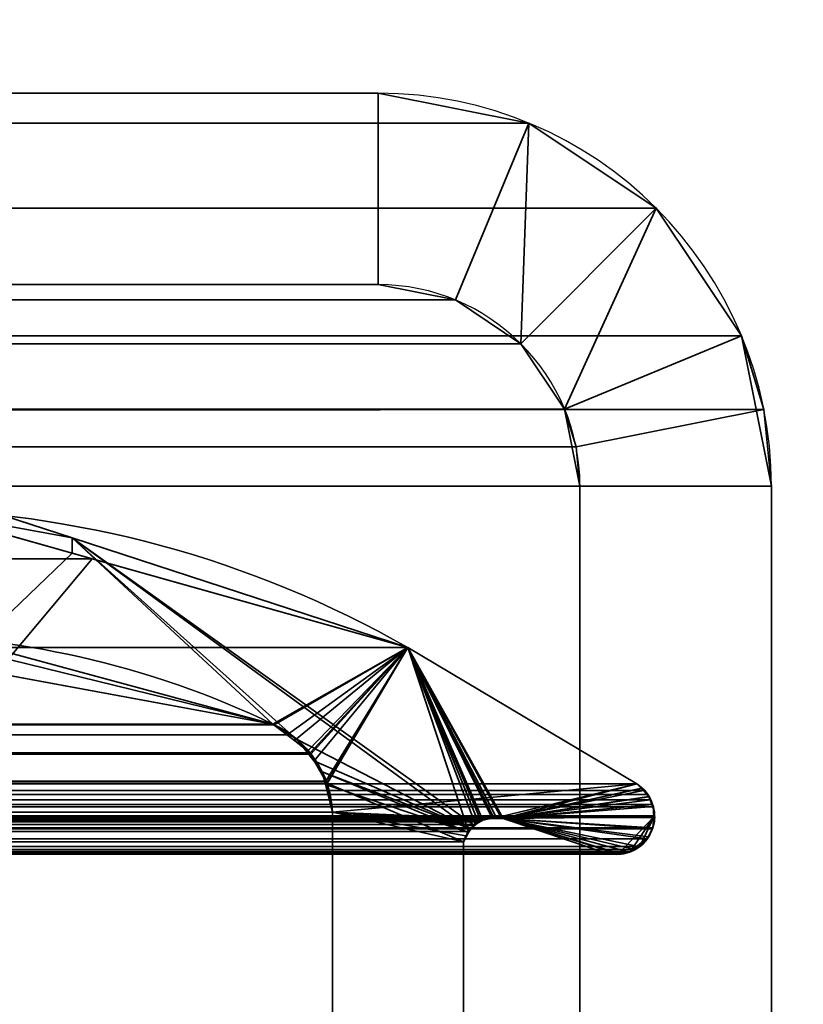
# Model space of a CAD drawing. Header units: millimetres. Extents: x -603 to 3703, y -120 to 193.
# Tile 257 of 656: x 408 to 414, y 10 to 18. Entities that reach past the tile are written whole.
import ezdxf

# ---------------------------------------------------------------- set-up
doc = ezdxf.new("R2010")
doc.units = ezdxf.units.MM
doc.layers.add('151', color=7, linetype='Continuous', true_color=0xffffff)

# ---------------------------------------------------------------- blocks, each defined once
blk = doc.blocks.new('UG_SURFACE_001')
at = {"layer": '151', "color": 252, "linetype": 'Continuous', "lineweight": 35}
for points in [[(602.5, -35, 2213.0001), (602.5, 174.4, 2213.0001), (-602.5, 174.4, 2213.0001), (-602.5, -35, 2213.0001)], [(-452.5, -35, 2063), (-452.5, 174.4, 2063), (452.5, 174.4, 2063), (452.5, -35, 2063)]]:
    blk.add_3dface(points, dxfattribs=at)
blk = doc.blocks.new('UG_SURFACE_012')
at = {"layer": '151', "color": 252, "linetype": 'Continuous', "lineweight": 35}
for points in [[(410.92, 17.5, 2019.4199), (-410.92, 17.5, 2019.4199), (-412.0987, 17.2655, 2020.5986), (412.0987, 17.2655, 2020.5986)], [(-410.92, 17.5, 2019.4199), (410.92, 17.5, 2019.4199), (402.61, 17.5, 2011.1101), (-402.61, 17.5, 2011.1101)], [(410.92, 16, 2019.4199), (402.61, 16, 2011.1101), (402.61, 17.5, 2011.1101), (410.92, 17.5, 2019.4199)], [(410.92, 17.5, 2019.4199), (412.0987, 17.2655, 2020.5986), (411.5247, 15.8797, 2020.0245), (410.92, 16, 2019.4199)], [(412.0987, 17.2655, 2020.5986), (-412.0987, 17.2655, 2020.5986), (-413.0979, 16.5979, 2021.5979), (413.0979, 16.5979, 2021.5979)], [(412.0987, 17.2655, 2020.5986), (413.0979, 16.5979, 2021.5979), (412.0372, 15.5372, 2020.5371), (411.5247, 15.8797, 2020.0245)], [(413.0979, 16.5979, 2021.5979), (-413.0979, 16.5979, 2021.5979), (-413.7655, 15.5987, 2022.2654), (413.7655, 15.5987, 2022.2654)], [(412.3797, 15.0246, 2020.8797), (412.0372, 15.5372, 2020.5371), (413.0979, 16.5979, 2021.5979), (413.7655, 15.5987, 2022.2654)], [(411.5247, 15.8797, 2020.0245), (-411.5247, 15.8797, 2020.0245), (-410.92, 16, 2019.4199), (410.92, 16, 2019.4199)], [(-410.92, 16, 2019.4199), (-402.61, 16, 2011.1101), (402.61, 16, 2011.1101), (410.92, 16, 2019.4199)], [(412.0372, 15.5372, 2020.5371), (-412.0372, 15.5372, 2020.5371), (-411.5247, 15.8797, 2020.0245), (411.5247, 15.8797, 2020.0245)], [(413.9408, 15.0209, 2022.4409), (413.7655, 15.5987, 2022.2654), (-413.7655, 15.5987, 2022.2654), (-413.9408, 15.0209, 2022.4409)], [(412.4697, 14.7282, 2020.9696), (412.3797, 15.0246, 2020.8797), (413.7655, 15.5987, 2022.2654), (413.9408, 15.0209, 2022.4409)], [(412.3797, 15.0246, 2020.8797), (-412.3797, 15.0246, 2020.8797), (-412.0372, 15.5372, 2020.5371), (412.0372, 15.5372, 2020.5371)], [(-414, 14.42, 2022.5), (414, 14.42, 2022.5), (413.9408, 15.0209, 2022.4409)], [(-413.9408, 15.0209, 2022.4409), (-414, 14.42, 2022.5), (413.9408, 15.0209, 2022.4409)], [(-412.4697, 14.7282, 2020.9696), (-412.3797, 15.0246, 2020.8797), (412.3797, 15.0246, 2020.8797), (412.4697, 14.7282, 2020.9696)], [(412.5, 14.42, 2020.9999), (412.4697, 14.7282, 2020.9696), (413.9408, 15.0209, 2022.4409), (414, 14.42, 2022.5)], [(412.5, 14.42, 2020.9999), (-412.5, 14.42, 2020.9999), (-412.4697, 14.7282, 2020.9696)], [(412.4697, 14.7282, 2020.9696), (412.5, 14.42, 2020.9999), (-412.4697, 14.7282, 2020.9696)], [(-414, -46.92, 2022.5), (414, -46.92, 2022.5), (414, 14.42, 2022.5), (-414, 14.42, 2022.5)], [(-412.5, -46.92, 2020.9999), (-412.5, 14.42, 2020.9999), (412.5, 14.42, 2020.9999), (412.5, -46.92, 2020.9999)], [(414, 14.42, 2022.5), (414, -46.92, 2022.5), (412.5, -46.92, 2020.9999), (412.5, 14.42, 2020.9999)]]:
    blk.add_3dface(points, dxfattribs=at)
blk = doc.blocks.new('UG_SURFACE_013')
at = {"layer": '151', "color": 252, "linetype": 'Continuous', "lineweight": 35}
for points in [[(410.92, 17.5, 2019.4199), (410.92, 17.5, -7), (402.61, 17.5, -7), (402.61, 17.5, 2011.1101)], [(410.92, 16, -7), (402.61, 16, -7), (402.61, 17.5, -7), (410.92, 17.5, -7)], [(410.92, 17.5, 2019.4199), (402.61, 17.5, 2011.1101), (402.61, 16, 2011.1101), (410.92, 16, 2019.4199)], [(412.0987, 17.2655, 2020.5986), (412.0987, 17.2655, -7), (410.92, 17.5, -7), (410.92, 17.5, 2019.4199)], [(410.92, 17.5, -7), (412.0987, 17.2655, -7), (411.5247, 15.8797, -7), (410.92, 16, -7)], [(410.92, 16, 2019.4199), (411.5247, 15.8797, 2020.0245), (412.0987, 17.2655, 2020.5986), (410.92, 17.5, 2019.4199)], [(412.0987, 17.2655, -7), (413.0979, 16.5979, -7), (412.0372, 15.5372, -7), (411.5247, 15.8797, -7)], [(411.5247, 15.8797, 2020.0245), (412.0372, 15.5372, 2020.5371), (412.0987, 17.2655, 2020.5986)], [(413.0979, 16.5979, 2021.5979), (412.0987, 17.2655, 2020.5986), (412.0372, 15.5372, 2020.5371), (412.3797, 15.0246, 2020.8797)], [(413.0979, 16.5979, 2021.5979), (413.0979, 16.5979, -7), (412.0987, 17.2655, -7), (412.0987, 17.2655, 2020.5986)], [(412.3797, 15.0246, -7), (412.0372, 15.5372, -7), (413.0979, 16.5979, -7), (413.7655, 15.5987, -7)], [(412.3797, 15.0246, 2020.8797), (413.7655, 15.5987, 2022.2654), (413.0979, 16.5979, 2021.5979)], [(413.7655, 15.5987, 2022.2654), (413.7655, 15.5987, -7), (413.0979, 16.5979, -7), (413.0979, 16.5979, 2021.5979)], [(410.92, 16, 2019.4199), (402.61, 16, 2011.1101), (402.61, 16, -7), (410.92, 16, -7)], [(410.92, 16, 2019.4199), (410.92, 16, -7), (411.5247, 15.8797, -7), (411.5247, 15.8797, 2020.0245)], [(411.5247, 15.8797, 2020.0245), (411.5247, 15.8797, -7), (412.0372, 15.5372, -7), (412.0372, 15.5372, 2020.5371)], [(412.5, 14.42, -7), (412.3797, 15.0246, -7), (413.7655, 15.5987, -7), (414, 14.42, -7)], [(413.9408, 15.0209, 2022.4409), (413.7655, 15.5987, 2022.2654), (412.3797, 15.0246, 2020.8797), (412.4697, 14.7282, 2020.9696)], [(414, 14.42, -7), (413.7655, 15.5987, -7), (413.7655, 15.5987, 2022.2654)], [(413.7655, 15.5987, 2022.2654), (413.9408, 15.0209, 2022.4409), (414, 14.42, -7)], [(412.0372, 15.5372, 2020.5371), (412.0372, 15.5372, -7), (412.3797, 15.0246, -7), (412.3797, 15.0246, 2020.8797)], [(412.5, 14.42, -7), (412.4697, 14.7282, 2020.9696), (412.3797, 15.0246, 2020.8797)], [(412.3797, 15.0246, 2020.8797), (412.3797, 15.0246, -7), (412.5, 14.42, -7)], [(414, 14.42, 2022.5), (413.9408, 15.0209, 2022.4409), (412.4697, 14.7282, 2020.9696), (412.5, 14.42, 2020.9999)], [(413.9408, 15.0209, 2022.4409), (414, 14.42, 2022.5), (414, 14.42, -7)], [(412.5, 14.42, -7), (412.5, 14.42, 2020.9999), (412.4697, 14.7282, 2020.9696)], [(412.5, -46.92, 2020.9999), (412.5, 14.42, 2020.9999), (412.5, 14.42, -7), (412.5, -46.92, -7)], [(414, 14.42, -7), (414, -46.92, -7), (412.5, -46.92, -7), (412.5, 14.42, -7)], [(412.5, 14.42, 2020.9999), (412.5, -46.92, 2020.9999), (414, -46.92, 2022.5), (414, 14.42, 2022.5)], [(414, -46.92, 2022.5), (414, -46.92, -7), (414, 14.42, -7), (414, 14.42, 2022.5)]]:
    blk.add_3dface(points, dxfattribs=at)
blk = doc.blocks.new('UG_SURFACE_067')
at = {"layer": '151', "color": 7, "linetype": 'Continuous', "lineweight": 35}
for points in [[(-407.308, 14.2393, 2015.8079), (-408.6801, 13.8524, 2017.1802), (408.6801, 13.8524, 2017.1802)], [(-407.308, 14.2393, 2015.8079), (408.6801, 13.8524, 2017.1802), (407.308, 14.2393, 2015.8079)], [(407.308, 14.2393, 2015.8079), (408.6801, 13.8524, 2017.1802), (407.9286, 12.9555, 2016.4285)], [(408.6801, 13.8524, 2017.1802), (-408.6801, 13.8524, 2017.1802), (-411.152, 13.1555, 2019.6519), (411.152, 13.1555, 2019.6519)], [(408.6801, 13.8524, 2017.1802), (411.152, 13.1555, 2019.6519), (410.095, 12.5565, 2018.595), (407.9286, 12.9555, 2016.4285)], [(412.9445, 12.0875, 2021.4446), (411.152, 13.1555, 2019.6519), (-411.152, 13.1555, 2019.6519), (-412.9445, 12.0875, 2021.4446)], [(411.152, 13.1555, 2019.6519), (410.105, 12.552, 2018.605), (410.095, 12.5565, 2018.595)], [(410.2073, 12.4721, 2018.7073), (410.105, 12.552, 2018.605), (411.152, 13.1555, 2019.6519)], [(411.152, 13.1555, 2019.6519), (410.386, 12.3326, 2018.8861), (410.2073, 12.4721, 2018.7073)], [(410.3926, 12.3208, 2018.8925), (410.386, 12.3326, 2018.8861), (411.152, 13.1555, 2019.6519)], [(410.5107, 12.1085, 2019.0108), (410.3926, 12.3208, 2018.8925), (411.152, 13.1555, 2019.6519)], [(410.5184, 12.0946, 2019.0184), (410.5107, 12.1085, 2019.0108), (411.152, 13.1555, 2019.6519)], [(411.152, 13.1555, 2019.6519), (411.6259, 11.7145, 2020.1259), (411.5888, 11.6334, 2020.0887), (410.5184, 12.0946, 2019.0184)], [(411.8996, 11.8171, 2020.3996), (411.152, 13.1555, 2019.6519), (412.9445, 12.0875, 2021.4446), (412.9978, 12.0368, 2021.4977)], [(411.152, 13.1555, 2019.6519), (411.7042, 11.7898, 2020.2043), (411.6832, 11.7696, 2020.1831)], [(411.152, 13.1555, 2019.6519), (411.8137, 11.8195, 2020.3137), (411.7388, 11.8035, 2020.2389)], [(411.152, 13.1555, 2019.6519), (411.7226, 11.8, 2020.2227), (411.7042, 11.7898, 2020.2043)], [(411.152, 13.1555, 2019.6519), (411.8439, 11.826, 2020.344), (411.8137, 11.8195, 2020.3137)], [(411.152, 13.1555, 2019.6519), (411.8996, 11.8171, 2020.3996), (411.8856, 11.8193, 2020.3855)], [(411.7388, 11.8035, 2020.2389), (411.7226, 11.8, 2020.2227), (411.152, 13.1555, 2019.6519)], [(411.8856, 11.8193, 2020.3855), (411.8439, 11.826, 2020.344), (411.152, 13.1555, 2019.6519)], [(411.6832, 11.7696, 2020.1831), (411.6261, 11.7148, 2020.1261), (411.6259, 11.7145, 2020.1259), (411.152, 13.1555, 2019.6519)], [(407.9286, 12.9555, 2016.4285), (410.095, 12.5565, 2018.595), (-410.095, 12.5565, 2018.595)], [(-410.2077, 12.4722, 2018.7078), (-410.095, 12.5565, 2018.595), (410.095, 12.5565, 2018.595)], [(410.095, 12.5565, 2018.595), (410.105, 12.552, 2018.605), (-410.2077, 12.4722, 2018.7078)], [(410.105, 12.552, 2018.605), (410.2073, 12.4721, 2018.7073), (-410.2077, 12.4722, 2018.7078)], [(410.386, 12.3326, 2018.8861), (-410.3725, 12.3488, 2018.8725), (-410.2077, 12.4722, 2018.7078)], [(-410.2077, 12.4722, 2018.7078), (410.2073, 12.4721, 2018.7073), (410.386, 12.3326, 2018.8861)], [(410.386, 12.3326, 2018.8861), (-410.3901, 12.318, 2018.8901), (-410.3725, 12.3488, 2018.8725)], [(410.5107, 12.1085, 2019.0108), (-410.5101, 12.1078, 2019.0101), (-410.3901, 12.318, 2018.8901)], [(410.386, 12.3326, 2018.8861), (410.3926, 12.3208, 2018.8925), (-410.3901, 12.318, 2018.8901)], [(-410.3901, 12.318, 2018.8901), (410.3926, 12.3208, 2018.8925), (410.5107, 12.1085, 2019.0108)], [(413.0326, 12.0036, 2021.5325), (412.9978, 12.0368, 2021.4977), (-412.9978, 12.0368, 2021.4977), (-413.0326, 12.0036, 2021.5325)], [(412.9445, 12.0875, 2021.4446), (-412.9445, 12.0875, 2021.4446), (-412.9978, 12.0368, 2021.4977), (412.9978, 12.0368, 2021.4977)], [(410.5184, 12.0946, 2019.0184), (-410.5615, 11.8663, 2019.0616), (-410.5196, 12.0912, 2019.0196)], [(410.5184, 12.0946, 2019.0184), (410.5615, 11.8663, 2019.0616), (-410.5615, 11.8663, 2019.0616)], [(410.5184, 12.0946, 2019.0184), (-410.5196, 12.0912, 2019.0196), (-410.5101, 12.1078, 2019.0101)], [(-410.5101, 12.1078, 2019.0101), (410.5107, 12.1085, 2019.0108), (410.5184, 12.0946, 2019.0184)], [(410.5615, 11.8663, 2019.0616), (410.5184, 12.0946, 2019.0184), (411.5888, 11.6334, 2020.0887)], [(411.8996, 11.8171, 2020.3996), (412.9978, 12.0368, 2021.4977), (413.0326, 12.0036, 2021.5325), (413.0506, 11.9642, 2021.5507)], [(413.0506, 11.9642, 2021.5507), (-413.0506, 11.9642, 2021.5507), (-413.0682, 11.9257, 2021.5683), (413.0682, 11.9257, 2021.5683)], [(-413.0326, 12.0036, 2021.5325), (-413.0506, 11.9642, 2021.5507), (413.0506, 11.9642, 2021.5507)], [(-413.0326, 12.0036, 2021.5325), (413.0506, 11.9642, 2021.5507), (413.0326, 12.0036, 2021.5325)], [(413.0506, 11.9642, 2021.5507), (413.0682, 11.9257, 2021.5683), (411.8996, 11.8171, 2020.3996)], [(-413.0839, 11.838, 2021.5838), (413.0839, 11.838, 2021.5838), (413.0758, 11.9091, 2021.5757)], [(-413.0758, 11.9091, 2021.5757), (-413.0839, 11.838, 2021.5838), (413.0758, 11.9091, 2021.5757)], [(413.0758, 11.9091, 2021.5757), (413.0682, 11.9257, 2021.5683), (-413.0682, 11.9257, 2021.5683), (-413.0758, 11.9091, 2021.5757)], [(413.0682, 11.9257, 2021.5683), (413.0758, 11.9091, 2021.5757), (413.0839, 11.838, 2021.5838), (411.8996, 11.8171, 2020.3996)], [(413.0839, 11.838, 2021.5838), (-413.0839, 11.838, 2021.5838), (-413.0854, 11.8249, 2021.5855)], [(413.0854, 11.8249, 2021.5855), (413.0839, 11.838, 2021.5838), (-413.0854, 11.8249, 2021.5855)], [(-413.0854, 11.8249, 2021.5855), (-413.072, 11.7445, 2021.5719), (413.072, 11.7445, 2021.5719), (413.0854, 11.8249, 2021.5855)], [(411.8996, 11.8171, 2020.3996), (412.6971, 11.5484, 2021.1971), (-412.6971, 11.5484, 2021.1971), (-411.8996, 11.8171, 2020.3996)], [(411.8996, 11.8171, 2020.3996), (-411.8996, 11.8171, 2020.3996), (-411.8857, 11.8169, 2020.3857)], [(411.8439, 11.826, 2020.344), (-411.8857, 11.8169, 2020.3857), (-411.8131, 11.8159, 2020.313)], [(411.8439, 11.826, 2020.344), (411.8856, 11.8193, 2020.3855), (-411.8857, 11.8169, 2020.3857)], [(-411.8857, 11.8169, 2020.3857), (411.8856, 11.8193, 2020.3855), (411.8996, 11.8171, 2020.3996)], [(-411.8131, 11.8159, 2020.313), (411.8137, 11.8195, 2020.3137), (411.8439, 11.826, 2020.344)], [(411.8137, 11.8195, 2020.3137), (-411.8131, 11.8159, 2020.313), (-411.76, 11.8152, 2020.2601)], [(-411.76, 11.8152, 2020.2601), (411.7388, 11.8035, 2020.2389), (411.8137, 11.8195, 2020.3137)], [(-411.76, 11.8152, 2020.2601), (-411.7396, 11.8032, 2020.2396), (411.7388, 11.8035, 2020.2389)], [(-410.5615, 6.7187, 2019.0616), (-410.5615, 11.8663, 2019.0616), (410.5615, 11.8663, 2019.0616), (410.5615, 6.7187, 2019.0616)], [(410.5615, 6.7187, 2019.0616), (410.5615, 11.8663, 2019.0616), (411.5888, 11.6334, 2020.0887), (411.5888, 7.3541, 2020.0887)], [(411.8996, 11.8171, 2020.3996), (413.0839, 11.838, 2021.5838), (413.0854, 11.8249, 2021.5855), (413.072, 11.7445, 2021.5719)], [(411.8996, 11.8171, 2020.3996), (412.8788, 11.5549, 2021.3788), (412.7904, 11.543, 2021.2903)], [(411.8996, 11.8171, 2020.3996), (412.9589, 11.5964, 2021.4589), (412.9325, 11.573, 2021.4326)], [(412.9325, 11.573, 2021.4326), (412.9017, 11.558, 2021.4016), (412.8788, 11.5549, 2021.3788), (411.8996, 11.8171, 2020.3996)], [(411.8996, 11.8171, 2020.3996), (413.0278, 11.6576, 2021.5278), (412.9589, 11.5964, 2021.4589)], [(413.072, 11.7445, 2021.5719), (413.0677, 11.736, 2021.5676), (411.8996, 11.8171, 2020.3996)], [(413.0677, 11.736, 2021.5676), (413.0287, 11.6585, 2021.5287), (413.0278, 11.6576, 2021.5278), (411.8996, 11.8171, 2020.3996)], [(412.7904, 11.543, 2021.2903), (412.7478, 11.5372, 2021.2479), (412.6971, 11.5484, 2021.1971), (411.8996, 11.8171, 2020.3996)], [(413.072, 11.7445, 2021.5719), (-413.072, 11.7445, 2021.5719), (-413.0677, 11.736, 2021.5676), (413.0677, 11.736, 2021.5676)], [(413.0287, 11.6585, 2021.5287), (-413.0677, 11.736, 2021.5676), (-413.0287, 11.6585, 2021.5287)], [(413.0287, 11.6585, 2021.5287), (413.0677, 11.736, 2021.5676), (-413.0677, 11.736, 2021.5676)], [(411.7226, 11.8, 2020.2227), (411.7388, 11.8035, 2020.2389), (-411.7396, 11.8032, 2020.2396)], [(411.7042, 11.7898, 2020.2043), (-411.7396, 11.8032, 2020.2396), (-411.6823, 11.7697, 2020.1824)], [(411.7042, 11.7898, 2020.2043), (411.7226, 11.8, 2020.2227), (-411.7396, 11.8032, 2020.2396)], [(-411.6823, 11.7697, 2020.1824), (411.6832, 11.7696, 2020.1831), (411.7042, 11.7898, 2020.2043)], [(411.6832, 11.7696, 2020.1831), (-411.6823, 11.7697, 2020.1824), (-411.6634, 11.7586, 2020.1633)], [(-411.6634, 11.7586, 2020.1633), (411.6261, 11.7148, 2020.1261), (411.6832, 11.7696, 2020.1831)], [(-411.6634, 11.7586, 2020.1633), (-411.6286, 11.7112, 2020.1285), (411.6261, 11.7148, 2020.1261)], [(-413.0287, 11.6585, 2021.5287), (-413.0278, 11.6576, 2021.5278), (413.0278, 11.6576, 2021.5278), (413.0287, 11.6585, 2021.5287)], [(413.0278, 11.6576, 2021.5278), (-413.0278, 11.6576, 2021.5278), (-412.9589, 11.5964, 2021.4589), (412.9589, 11.5964, 2021.4589)], [(411.6259, 11.7145, 2020.1259), (411.6261, 11.7148, 2020.1261), (-411.6286, 11.7112, 2020.1285)], [(411.6259, 11.7145, 2020.1259), (-411.6286, 11.7112, 2020.1285), (-411.6071, 11.6819, 2020.107)], [(-411.6071, 11.6819, 2020.107), (411.5888, 11.6334, 2020.0887), (411.6259, 11.7145, 2020.1259)], [(-411.6071, 11.6819, 2020.107), (-411.5888, 11.6334, 2020.0887), (411.5888, 11.6334, 2020.0887)], [(412.9589, 11.5964, 2021.4589), (-412.9589, 11.5964, 2021.4589), (-412.9325, 11.573, 2021.4326)], [(412.9325, 11.573, 2021.4326), (412.9589, 11.5964, 2021.4589), (-412.9325, 11.573, 2021.4326)], [(412.9325, 11.573, 2021.4326), (-412.9325, 11.573, 2021.4326), (-412.9017, 11.558, 2021.4016)], [(412.9017, 11.558, 2021.4016), (412.9325, 11.573, 2021.4326), (-412.9017, 11.558, 2021.4016)], [(411.5888, 7.3541, 2020.0887), (411.5888, 11.6334, 2020.0887), (-411.5888, 11.6334, 2020.0887), (-411.5888, 7.3541, 2020.0887)], [(-412.9017, 11.558, 2021.4016), (-412.8788, 11.5549, 2021.3788), (412.8788, 11.5549, 2021.3788), (412.9017, 11.558, 2021.4016)], [(412.8788, 11.5549, 2021.3788), (-412.8788, 11.5549, 2021.3788), (-412.7904, 11.543, 2021.2903), (412.7904, 11.543, 2021.2903)], [(412.7478, 11.5372, 2021.2479), (-412.7904, 11.543, 2021.2903), (-412.7478, 11.5372, 2021.2479)], [(412.7478, 11.5372, 2021.2479), (412.7904, 11.543, 2021.2903), (-412.7904, 11.543, 2021.2903)], [(-412.7478, 11.5372, 2021.2479), (412.6971, 11.5484, 2021.1971), (412.7478, 11.5372, 2021.2479)], [(-412.7478, 11.5372, 2021.2479), (-412.6971, 11.5484, 2021.1971), (412.6971, 11.5484, 2021.1971)]]:
    blk.add_3dface(points, dxfattribs=at)
blk = doc.blocks.new('UG_SURFACE_068')
at = {"layer": '151', "color": 7, "linetype": 'Continuous', "lineweight": 35}
for points in [[(407.308, 14.2393, 2015.8079), (408.5217, 14.0154, -7), (407.9852, 14.1908, -7)], [(407.308, 14.2393, 2015.8079), (408.522, 13.897, 2017.0221), (408.5217, 14.0154, -7)], [(408.522, 13.897, 2017.0221), (407.308, 14.2393, 2015.8079), (407.7783, 13.1825, 2016.2783)], [(407.9852, 14.1908, -7), (408.5217, 14.0154, -7), (410.095, 12.5565, -7), (407.7613, 13.1281, -7)], [(411.152, 13.1555, -7), (408.5217, 14.0154, -7), (408.522, 13.897, 2017.0221)], [(408.5217, 14.0154, -7), (411.6424, 11.7364, -7), (410.2862, 12.4353, -7), (410.2708, 12.4451, -7)], [(410.2708, 12.4451, -7), (410.095, 12.5565, -7), (408.5217, 14.0154, -7)], [(408.5217, 14.0154, -7), (411.152, 13.1555, -7), (411.7234, 11.8004, -7), (411.6743, 11.7616, -7)], [(411.6743, 11.7616, -7), (411.6424, 11.7364, -7), (408.5217, 14.0154, -7)], [(407.7783, 13.1825, 2016.2783), (410.095, 12.5565, 2018.595), (411.152, 13.1555, 2019.6519), (408.522, 13.897, 2017.0221)], [(408.522, 13.897, 2017.0221), (411.152, 13.1555, 2019.6519), (411.152, 13.1555, -7)], [(407.7783, 13.1825, 2016.2783), (407.7613, 13.1281, -7), (410.095, 12.5565, -7)], [(410.095, 12.5565, -7), (410.095, 12.5565, 2018.595), (407.7783, 13.1825, 2016.2783)], [(411.152, 13.1555, 2019.6519), (410.095, 12.5565, 2018.595), (410.2654, 12.429, 2018.7654)], [(410.2654, 12.429, 2018.7654), (410.3725, 12.3488, 2018.8725), (411.152, 13.1555, 2019.6519)], [(411.152, 13.1555, 2019.6519), (410.3725, 12.3488, 2018.8725), (410.4184, 12.2684, 2018.9185)], [(410.4184, 12.2684, 2018.9185), (410.5196, 12.0912, 2019.0196), (411.152, 13.1555, 2019.6519)], [(412.9445, 12.0875, 2021.4446), (411.152, 13.1555, 2019.6519), (410.5196, 12.0912, 2019.0196), (410.5206, 12.0858, 2019.0206)], [(412.9445, 12.0875, -7), (411.152, 13.1555, -7), (411.152, 13.1555, 2019.6519), (412.9445, 12.0875, 2021.4446)], [(411.8996, 11.8171, -7), (411.152, 13.1555, -7), (412.9445, 12.0875, -7)], [(411.152, 13.1555, -7), (411.823, 11.8261, -7), (411.8188, 11.825, -7)], [(411.8188, 11.825, -7), (411.7399, 11.8047, -7), (411.152, 13.1555, -7)], [(411.7399, 11.8047, -7), (411.7234, 11.8004, -7), (411.152, 13.1555, -7)], [(411.8996, 11.8171, -7), (411.823, 11.8261, -7), (411.152, 13.1555, -7)], [(410.2708, 12.4451, -7), (410.2654, 12.429, 2018.7654), (410.095, 12.5565, 2018.595)], [(410.095, 12.5565, 2018.595), (410.095, 12.5565, -7), (410.2708, 12.4451, -7)], [(410.2654, 12.429, 2018.7654), (410.2708, 12.4451, -7), (410.2862, 12.4353, -7)], [(410.2862, 12.4353, -7), (410.3725, 12.3488, 2018.8725), (410.2654, 12.429, 2018.7654)], [(410.4149, 12.2688, -7), (410.2862, 12.4353, -7), (411.6424, 11.7364, -7)], [(410.2862, 12.4353, -7), (410.4184, 12.2684, 2018.9185), (410.3725, 12.3488, 2018.8725)], [(410.2862, 12.4353, -7), (410.4149, 12.2688, -7), (410.4184, 12.2684, 2018.9185)], [(411.6424, 11.7364, -7), (410.4821, 12.1819, -7), (410.4149, 12.2688, -7)], [(410.4184, 12.2684, 2018.9185), (410.4149, 12.2688, -7), (410.4821, 12.1819, -7)], [(410.4821, 12.1819, -7), (410.5196, 12.0912, 2019.0196), (410.4184, 12.2684, 2018.9185)], [(410.4821, 12.1819, -7), (411.6424, 11.7364, -7), (411.6265, 11.7059, -7)], [(410.5071, 12.0825, -7), (410.4821, 12.1819, -7), (411.6265, 11.7059, -7)], [(410.5196, 12.0912, 2019.0196), (410.4821, 12.1819, -7), (410.5071, 12.0825, -7)], [(410.5071, 12.0825, -7), (410.5206, 12.0858, 2019.0206), (410.5196, 12.0912, 2019.0196)], [(410.5206, 12.0858, 2019.0206), (410.5071, 12.0825, -7), (410.5615, 11.8663, -7)], [(411.6265, 11.7059, -7), (411.5888, 11.6334, -7), (410.5615, 11.8663, -7), (410.5071, 12.0825, -7)], [(410.5206, 12.0858, 2019.0206), (410.5615, 11.8663, 2019.0616), (412.9445, 12.0875, 2021.4446)], [(410.5615, 11.8663, -7), (410.5615, 11.8663, 2019.0616), (410.5206, 12.0858, 2019.0206)], [(412.9445, 12.0875, 2021.4446), (410.5615, 11.8663, 2019.0616), (411.76, 11.8152, 2020.2601), (411.8187, 11.816, 2020.3187)], [(411.8187, 11.816, 2020.3187), (411.8996, 11.8171, 2020.3996), (412.9445, 12.0875, 2021.4446)], [(412.9445, 12.0875, -7), (412.9693, 12.0703, -7), (412.9834, 12.0542, -7), (411.8996, 11.8171, -7)], [(412.9832, 12.0506, 2021.4832), (412.9445, 12.0875, 2021.4446), (411.8996, 11.8171, 2020.3996)], [(411.8996, 11.8171, -7), (412.9834, 12.0542, -7), (413.0407, 11.9884, -7)], [(413.0399, 11.9877, 2021.5399), (413.0326, 12.0036, 2021.5325), (412.9832, 12.0506, 2021.4832), (411.8996, 11.8171, 2020.3996)], [(412.9693, 12.0703, -7), (412.9445, 12.0875, -7), (412.9445, 12.0875, 2021.4446)], [(412.9445, 12.0875, 2021.4446), (412.9832, 12.0506, 2021.4832), (412.9693, 12.0703, -7)], [(412.9832, 12.0506, 2021.4832), (412.9834, 12.0542, -7), (412.9693, 12.0703, -7)], [(413.0407, 11.9884, -7), (412.9834, 12.0542, -7), (412.9832, 12.0506, 2021.4832)], [(412.9832, 12.0506, 2021.4832), (413.0326, 12.0036, 2021.5325), (413.0407, 11.9884, -7)], [(413.0407, 11.9884, -7), (413.0459, 11.9825, -7), (413.0698, 11.9096, -7), (411.8996, 11.8171, -7)], [(413.0749, 11.9111, 2021.575), (413.0399, 11.9877, 2021.5399), (411.8996, 11.8171, 2020.3996)], [(413.0326, 12.0036, 2021.5325), (413.0399, 11.9877, 2021.5399), (413.0407, 11.9884, -7)], [(413.0459, 11.9825, -7), (413.0407, 11.9884, -7), (413.0399, 11.9877, 2021.5399)], [(413.0698, 11.9096, -7), (413.0459, 11.9825, -7), (413.0399, 11.9877, 2021.5399)], [(413.0399, 11.9877, 2021.5399), (413.0749, 11.9111, 2021.575), (413.0698, 11.9096, -7)], [(411.8996, 11.8171, 2020.3996), (413.0848, 11.8302, 2021.5847), (413.0758, 11.9091, 2021.5757), (413.0749, 11.9111, 2021.575)], [(411.8996, 11.8171, -7), (413.0698, 11.9096, -7), (413.0835, 11.8677, -7), (413.0801, 11.8308, -7)], [(413.0835, 11.8677, -7), (413.0698, 11.9096, -7), (413.0749, 11.9111, 2021.575)], [(413.0801, 11.8308, -7), (413.0835, 11.8677, -7), (413.0749, 11.9111, 2021.575)], [(413.0749, 11.9111, 2021.575), (413.0758, 11.9091, 2021.5757), (413.0801, 11.8308, -7)], [(413.0758, 11.9091, 2021.5757), (413.0848, 11.8302, 2021.5847), (413.0801, 11.8308, -7)], [(411.5888, 11.6334, -7), (411.5888, 7.3541, -7), (410.5615, 6.7187, -7), (410.5615, 11.8663, -7)], [(410.5615, 11.8663, 2019.0616), (411.6634, 11.7586, 2020.1633), (411.6718, 11.7635, 2020.1716)], [(411.6718, 11.7635, 2020.1716), (411.7404, 11.8037, 2020.2403), (410.5615, 11.8663, 2019.0616)], [(410.5615, 11.8663, 2019.0616), (411.5888, 11.6334, 2020.0887), (411.6071, 11.6819, 2020.107)], [(411.6071, 11.6819, 2020.107), (411.624, 11.705, 2020.124), (411.6634, 11.7586, 2020.1633), (410.5615, 11.8663, 2019.0616)], [(411.5888, 7.3541, 2020.0887), (411.5888, 11.6334, 2020.0887), (410.5615, 11.8663, 2019.0616), (410.5615, 6.7187, 2019.0616)], [(411.7404, 11.8037, 2020.2403), (411.76, 11.8152, 2020.2601), (410.5615, 11.8663, 2019.0616)], [(410.5615, 6.7187, 2019.0616), (410.5615, 11.8663, 2019.0616), (410.5615, 11.8663, -7), (410.5615, 6.7187, -7)], [(411.7234, 11.8004, -7), (411.7399, 11.8047, -7), (411.7404, 11.8037, 2020.2403)], [(411.76, 11.8152, 2020.2601), (411.7399, 11.8047, -7), (411.8188, 11.825, -7)], [(411.76, 11.8152, 2020.2601), (411.7404, 11.8037, 2020.2403), (411.7399, 11.8047, -7)], [(411.8188, 11.825, -7), (411.8187, 11.816, 2020.3187), (411.76, 11.8152, 2020.2601)], [(411.8187, 11.816, 2020.3187), (411.8188, 11.825, -7), (411.823, 11.8261, -7)], [(411.8187, 11.816, 2020.3187), (411.823, 11.8261, -7), (411.8996, 11.8171, -7)], [(411.8996, 11.8171, -7), (411.8996, 11.8171, 2020.3996), (411.8187, 11.816, 2020.3187)], [(412.8004, 11.5385, -7), (412.6971, 11.5484, -7), (411.8996, 11.8171, -7), (413.0801, 11.8308, -7)], [(413.072, 11.7445, 2021.5719), (413.0854, 11.8249, 2021.5855), (413.0848, 11.8302, 2021.5847), (411.8996, 11.8171, 2020.3996)], [(411.8996, 11.8171, -7), (412.6971, 11.5484, -7), (412.6971, 11.5484, 2021.1971), (411.8996, 11.8171, 2020.3996)], [(411.8996, 11.8171, 2020.3996), (412.6971, 11.5484, 2021.1971), (412.7478, 11.5372, 2021.2479), (412.7994, 11.5442, 2021.2994)], [(411.8996, 11.8171, 2020.3996), (413.0364, 11.6737, 2021.5364), (413.072, 11.7445, 2021.5719)], [(412.7994, 11.5442, 2021.2994), (412.8969, 11.5573, 2021.3969), (413.0364, 11.6737, 2021.5364), (411.8996, 11.8171, 2020.3996)], [(413.0801, 11.8308, -7), (412.8958, 11.56, -7), (412.82, 11.5367, -7), (412.8004, 11.5385, -7)], [(412.9775, 11.612, -7), (412.925, 11.5689, -7), (412.8958, 11.56, -7), (413.0801, 11.8308, -7)], [(412.9775, 11.612, -7), (413.0801, 11.8308, -7), (413.072, 11.7445, -7), (413.0343, 11.6741, -7)], [(413.0801, 11.8308, -7), (413.0854, 11.8249, 2021.5855), (413.072, 11.7445, 2021.5719)], [(413.072, 11.7445, 2021.5719), (413.072, 11.7445, -7), (413.0801, 11.8308, -7)], [(413.0801, 11.8308, -7), (413.0848, 11.8302, 2021.5847), (413.0854, 11.8249, 2021.5855)], [(411.6634, 11.7586, 2020.1633), (411.624, 11.705, 2020.124), (411.6265, 11.7059, -7)], [(411.6634, 11.7586, 2020.1633), (411.6265, 11.7059, -7), (411.6424, 11.7364, -7)], [(411.6634, 11.7586, 2020.1633), (411.6424, 11.7364, -7), (411.6743, 11.7616, -7)], [(411.6743, 11.7616, -7), (411.6718, 11.7635, 2020.1716), (411.6634, 11.7586, 2020.1633)], [(411.7234, 11.8004, -7), (411.7404, 11.8037, 2020.2403), (411.6718, 11.7635, 2020.1716)], [(411.6718, 11.7635, 2020.1716), (411.6743, 11.7616, -7), (411.7234, 11.8004, -7)], [(413.0364, 11.6737, 2021.5364), (413.0343, 11.6741, -7), (413.072, 11.7445, -7)], [(413.072, 11.7445, -7), (413.072, 11.7445, 2021.5719), (413.0364, 11.6737, 2021.5364)], [(411.6071, 11.6819, 2020.107), (411.5888, 11.6334, -7), (411.6265, 11.7059, -7)], [(411.6071, 11.6819, 2020.107), (411.5888, 11.6334, 2020.0887), (411.5888, 11.6334, -7)], [(411.6265, 11.7059, -7), (411.624, 11.705, 2020.124), (411.6071, 11.6819, 2020.107)], [(412.9785, 11.6138, 2021.4784), (413.0287, 11.6585, 2021.5287), (413.0364, 11.6737, 2021.5364), (412.8969, 11.5573, 2021.3969)], [(413.0343, 11.6741, -7), (413.0197, 11.6466, -7), (412.9775, 11.612, -7)], [(413.0197, 11.6466, -7), (413.0287, 11.6585, 2021.5287), (412.9785, 11.6138, 2021.4784)], [(413.0287, 11.6585, 2021.5287), (413.0197, 11.6466, -7), (413.0343, 11.6741, -7)], [(413.0343, 11.6741, -7), (413.0364, 11.6737, 2021.5364), (413.0287, 11.6585, 2021.5287)], [(411.5888, 7.3541, -7), (411.5888, 11.6334, -7), (411.5888, 11.6334, 2020.0887), (411.5888, 7.3541, 2020.0887)], [(412.8969, 11.5573, 2021.3969), (412.9017, 11.558, 2021.4016), (412.9325, 11.573, 2021.4326), (412.9785, 11.6138, 2021.4784)], [(412.925, 11.5689, -7), (412.9325, 11.573, 2021.4326), (412.9017, 11.558, 2021.4016)], [(412.9325, 11.573, 2021.4326), (412.925, 11.5689, -7), (412.9775, 11.612, -7)], [(412.9775, 11.612, -7), (412.9785, 11.6138, 2021.4784), (412.9325, 11.573, 2021.4326)], [(412.9785, 11.6138, 2021.4784), (412.9775, 11.612, -7), (413.0197, 11.6466, -7)], [(412.7478, 11.5372, 2021.2479), (412.6971, 11.5484, -7), (412.8004, 11.5385, -7)], [(412.7478, 11.5372, 2021.2479), (412.6971, 11.5484, 2021.1971), (412.6971, 11.5484, -7)], [(412.8004, 11.5385, -7), (412.7994, 11.5442, 2021.2994), (412.7478, 11.5372, 2021.2479)], [(412.8958, 11.56, -7), (412.8969, 11.5573, 2021.3969), (412.7994, 11.5442, 2021.2994)], [(412.7994, 11.5442, 2021.2994), (412.82, 11.5367, -7), (412.8958, 11.56, -7)], [(412.7994, 11.5442, 2021.2994), (412.8004, 11.5385, -7), (412.82, 11.5367, -7)], [(412.8969, 11.5573, 2021.3969), (412.8958, 11.56, -7), (412.925, 11.5689, -7)], [(412.925, 11.5689, -7), (412.9017, 11.558, 2021.4016), (412.8969, 11.5573, 2021.3969)]]:
    blk.add_3dface(points, dxfattribs=at)

msp = doc.modelspace()

# ---------------------------------------------------------------- linework, layer by layer
at = {"layer": '151', "color": 252, "linetype": 'Continuous', "lineweight": -3, "true_color": 0x939598}
for p, q in [((410.92, 17.5, 2019.42), (-410.92, 17.5, 2019.42)), ((410.92, 17.5, -7), (402.61, 17.5, -7)), ((410.92, 17.5, 2019.42), (402.61, 17.5, 2011.11)), ((410.92, 17.5, 2019.42), (402.61, 17.5, 2011.11)), ((410.92, 17.5, -7), (410.92, 17.5, 2019.42)), ((410.92, 16, 2019.42), (-410.92, 16, 2019.42)), ((410.92, 16, 2019.42), (402.61, 16, 2011.11)), ((410.92, 16, -7), (402.61, 16, -7)), ((410.92, 16, 2019.42), (402.61, 16, 2011.11)), ((410.92, 16, -7), (410.92, 16, 2019.42)), ((414, 14.42, 2022.5), (-414, 14.42, 2022.5)), ((412.5, 14.42, 2021), (-412.5, 14.42, 2021)), ((412.5, -46.92, -7), (412.5, 14.42, -7)), ((412.5, 14.42, -7), (412.5, 14.42, 2021)), ((412.5, -46.92, 2021), (412.5, 14.42, 2021)), ((412.5, -46.92, 2021), (412.5, 14.42, 2021)), ((414, -46.92, 2022.5), (414, 14.42, 2022.5)), ((414, -46.92, 2022.5), (414, 14.42, 2022.5)), ((414, -46.92, -7), (414, 14.42, -7)), ((414, 14.42, -7), (414, 14.42, 2022.5)), ((411.152, 13.1555, 2019.652), (-411.152, 13.1555, 2019.652)), ((411.152, 13.1555, -7), (411.152, 13.1555, 2019.652)), ((412.9445, 12.0875, 2021.4445), (411.152, 13.1555, 2019.652)), ((412.9445, 12.0875, -7), (411.152, 13.1555, -7)), ((412.9445, 12.0875, 2021.4445), (411.152, 13.1555, 2019.652)), ((-410.095, 12.5565, 2018.595), (410.095, 12.5565, 2018.595)), ((410.095, 12.5565, 2018.595), (410.095, 12.5565, -7)), ((412.9445, 12.0875, 2021.4445), (-412.9445, 12.0875, 2021.4445)), ((412.9445, 12.0875, -7), (412.9445, 12.0875, 2021.4445)), ((411.8996, 11.8171, 2020.3996), (-411.8996, 11.8171, 2020.3996)), ((-410.5615, 11.8663, 2019.0615), (410.5615, 11.8663, 2019.0615)), ((410.5615, 11.8663, 2019.0615), (410.5615, 6.7187, 2019.0615)), ((410.5615, 6.7187, -7), (410.5615, 11.8663, -7)), ((410.5615, 11.8663, 2019.0615), (410.5615, 6.7187, 2019.0615)), ((410.5615, 11.8663, 2019.0615), (410.5615, 11.8663, -7)), ((411.8996, 11.8171, 2020.3996), (412.6971, 11.5484, 2021.1971)), ((411.8996, 11.8171, -7), (412.6971, 11.5484, -7)), ((411.8996, 11.8171, -7), (411.8996, 11.8171, 2020.3996)), ((411.8996, 11.8171, 2020.3996), (412.6971, 11.5484, 2021.1971)), ((413.072, 11.7445, 2021.572), (-413.072, 11.7445, 2021.572)), ((413.072, 11.7445, -7), (413.072, 11.7445, 2021.572)), ((411.5888, 11.6334, 2020.0888), (-411.5888, 11.6334, 2020.0888)), ((411.5888, 11.6334, 2020.0888), (411.5888, 7.3541, 2020.0888)), ((411.5888, 7.3541, -7), (411.5888, 11.6334, -7)), ((411.5888, 7.3541, 2020.0888), (411.5888, 11.6334, 2020.0888)), ((411.5888, 11.6334, -7), (411.5888, 11.6334, 2020.0888)), ((412.6971, 11.5484, 2021.1971), (-412.6971, 11.5484, 2021.1971)), ((412.6971, 11.5484, -7), (412.6971, 11.5484, 2021.1971))]:
    msp.add_line(p, q, dxfattribs=at)
for radius in [3.08, 1.58]:
    msp.add_arc((410.92, 14.42, -7), radius, 360, 90, dxfattribs=at)
at = {"layer": '151', "color": 252, "linetype": 'Continuous', "lineweight": -3, "true_color": 0x939598, "extrusion": (-0.707107, -6.12323e-17, 0.707107)}
for major_axis, start_param, end_param in [((-3.08, 0, -3.08), 3.141593, 4.712389), ((3.08, 0, 3.08), 0, 1.570796), ((-1.58, 0, -1.58), 3.141593, 4.712389), ((1.58, 0, 1.58), 0, 1.570796)]:
    msp.add_ellipse((410.92, 14.42, 2019.42), major_axis=major_axis, ratio=0.707107, start_param=start_param, end_param=end_param, dxfattribs=at)
at = {"layer": '151', "color": 252, "linetype": 'Continuous', "lineweight": -3, "true_color": 0x939598}
for points in [[(411.152, 13.1555, -7), (408.6854, 14.5654, -7), (405.6674, 14.6068, -7), (403.163, 13.2666, -7)], [(403.163, 13.2666, 2011.663), (405.6674, 14.6068, 2014.1674), (408.6854, 14.5654, 2017.1854), (411.152, 13.1555, 2019.652)], [(403.163, 13.2666, 2011.663), (405.6674, 14.6068, 2014.1674), (408.6854, 14.5654, 2017.1854), (411.152, 13.1555, 2019.652)], [(403.163, 13.2666, 2011.663), (405.6674, 14.6068, 2014.1674), (408.6854, 14.5654, 2017.1854), (411.152, 13.1555, 2019.652)], [(410.095, 12.5565, -7), (408.1467, 13.4942, -7), (405.8766, 13.4889, -7), (403.9322, 12.5427, -7)], [(403.9322, 12.5427, 2012.4322), (405.8766, 13.4889, 2014.3766), (408.1467, 13.4942, 2016.6467), (410.095, 12.5565, 2018.595)], [(410.095, 12.5565, 2018.595), (408.1467, 13.4942, 2016.6467), (405.8766, 13.4889, 2014.3766), (403.9322, 12.5427, 2012.4322)], [(410.095, 12.5565, 2018.595), (410.369, 12.4337, 2018.869), (410.5498, 12.1661, 2019.0498), (410.5615, 11.8663, 2019.0615)], [(410.5615, 11.8663, 2019.0615), (410.5498, 12.1661, 2019.0498), (410.369, 12.4337, 2018.869), (410.095, 12.5565, 2018.595)], [(410.5615, 11.8663, -7), (410.5498, 12.1661, -7), (410.369, 12.4337, -7), (410.095, 12.5565, -7)], [(412.9445, 12.0875, 2021.4445), (413.0603, 12.0157, 2021.5603), (413.1123, 11.8744, 2021.6123), (413.072, 11.7445, 2021.572)], [(413.072, 11.7445, -7), (413.1123, 11.8744, -7), (413.0603, 12.0157, -7), (412.9445, 12.0875, -7)], [(412.9445, 12.0875, 2021.4445), (413.0603, 12.0157, 2021.5603), (413.1123, 11.8744, 2021.6123), (413.072, 11.7445, 2021.572)], [(411.8996, 11.8171, 2020.3996), (411.7658, 11.8542, 2020.2658), (411.6281, 11.7757, 2020.1281), (411.5888, 11.6334, 2020.0888)], [(411.5888, 11.6334, 2020.0888), (411.6281, 11.7757, 2020.1281), (411.7658, 11.8542, 2020.2658), (411.8996, 11.8171, 2020.3996)], [(411.5888, 11.6334, -7), (411.6281, 11.7757, -7), (411.7658, 11.8542, -7), (411.8996, 11.8171, -7)], [(412.6971, 11.5484, -7), (412.8546, 11.4992, -7), (413.0224, 11.587, -7), (413.072, 11.7445, -7)], [(413.072, 11.7445, 2021.572), (413.0224, 11.587, 2021.5224), (412.8546, 11.4992, 2021.3546), (412.6971, 11.5484, 2021.1971)], [(413.072, 11.7445, 2021.572), (413.0224, 11.587, 2021.5224), (412.8546, 11.4992, 2021.3546), (412.6971, 11.5484, 2021.1971)]]:
    msp.add_open_spline(points, degree=3, dxfattribs=at)

# ---------------------------------------------------------------- block references
for name in ['UG_SURFACE_001', 'UG_SURFACE_012', 'UG_SURFACE_013', 'UG_SURFACE_067', 'UG_SURFACE_068']:
    msp.add_blockref(name, (0, 0), dxfattribs=at)

doc.saveas('drawing.dxf')
